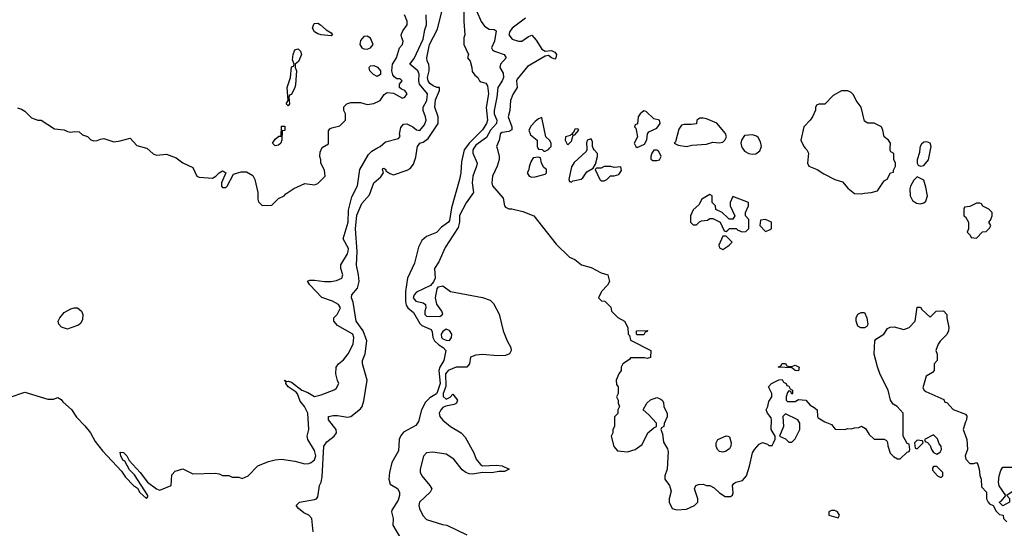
# Model space of a CAD drawing. Header units: inches. Extents: x 2380249 to 2585472, y 382747 to 546448.
# Tile 288 of 626: x 2535699 to 2541680, y 417690 to 420781. Entities that reach past the tile are written whole.
import ezdxf

# ---------------------------------------------------------------- set-up
doc = ezdxf.new("R2010")
doc.units = ezdxf.units.IN
doc.header["$MEASUREMENT"] = 0
for name, color, linetype in [('C5431', 7, 'Continuous'), ('C5432', 7, 'Continuous'), ('C5441', 7, 'Continuous'), ('C5442', 7, 'Continuous')]:
    doc.layers.add(name, color=color, linetype=linetype)

msp = doc.modelspace()

# ---------------------------------------------------------------- linework, layer by layer
at = {"layer": 'C5431', "color": 4}
for points, elevation in [([(2535635.5, 418484.5), (2535730, 418518), (2535870, 418476), (2535904, 418476), (2535930, 418484.7), (2535950, 418474), (2535959.9, 418459.9), (2536012.7, 418412.7), (2536044.9, 418364.9), (2536094, 418314), (2536128, 418270), (2536157.5, 418217.5), (2536202, 418162), (2536317.5, 418037.5), (2536341.6, 418001.6), (2536390, 417950.8), (2536414.4, 417934.4), (2536428.3, 417908.3), (2536470, 417872), (2536478, 417882), (2536477.2, 417890), (2536396.2, 418016.2), (2536365.4, 418045.4), (2536337.5, 418097.5), (2536325.4, 418105.4), (2536314, 418130), (2536310, 418154), (2536330, 418151.3), (2536350, 418131.3), (2536363.5, 418103.5), (2536431, 418030), (2536476, 417970), (2536530, 417931.3), (2536550, 417922), (2536618, 417950), (2536623.7, 418016.3), (2536642.7, 418037.3), (2536690, 418052), (2536750, 418021), (2536885.4, 418025.4), (2536910, 418022), (2536930, 418012), (2536970, 418012), (2536990, 418002), (2537030, 418002), (2537050, 417994), (2537086, 418010), (2537146, 418070), (2537210, 418096), (2537250, 418106), (2537290, 418111), (2537370, 418098.8), (2537430, 418082), (2537454.8, 418085.2), (2537470, 418090.7), (2537490, 418106), (2537496.9, 418130), (2537490, 418164), (2537449.5, 418229.5), (2537445.2, 418250), (2537455.3, 418290), (2537449.2, 418390), (2537429.5, 418430), (2537403.5, 418463.5), (2537387.2, 418507.2), (2537378, 418518), (2537329.3, 418550), (2537315.3, 418570), (2537318, 418578), (2537308, 418590), (2537322, 418582), (2537330, 418584.7), (2537350, 418578.8), (2537412, 418530), (2537450, 418514.8), (2537490, 418491.3), (2537530, 418501), (2537610, 418532), (2537620.4, 418539.6), (2537638, 418570), (2537628.9, 418588.9), (2537619, 418630), (2537622, 418670), (2537635.3, 418690), (2537666.3, 418713.7), (2537694, 418750), (2537724, 418810), (2537729, 418850), (2537722, 418870), (2537630, 418922), (2537608, 418950), (2537608, 418970), (2537628, 418990), (2537648, 419030), (2537635.3, 419050), (2537598, 419070), (2537534, 419094), (2537462, 419170), (2537448, 419192), (2537462, 419198), (2537490, 419198.8), (2537550, 419190.6), (2537590, 419190.6), (2537623.2, 419196.8), (2537655.3, 419210), (2537662, 419230), (2537648.7, 419270), (2537648.7, 419291.3), (2537690, 419358), (2537694, 419374), (2537695.6, 419390), (2537664, 419450), (2537694, 419550), (2537696.6, 419623.4), (2537716.1, 419703.9), (2537750, 419772), (2537764, 419870), (2537817.5, 419962.5), (2537837, 419983), (2537869.1, 420000)], 28), ([(2536471.2, 420000), (2536510, 419966.8), (2536530, 419958.8), (2536590, 419964.7), (2536650, 419941), (2536690, 419911), (2536750, 419882), (2536774, 419830), (2536790, 419824.7), (2536870, 419818.8), (2536890, 419831), (2536910, 419851.3), (2536930, 419862), (2536939.6, 419859.6), (2536952, 419850), (2536924.7, 419790), (2536924.7, 419770), (2536930, 419762), (2536950, 419761), (2536959, 419770), (2536997.2, 419842.8), (2537043.6, 419856.4), (2537076.1, 419856.1), (2537114.2, 419834.2), (2537127.7, 419810), (2537144.7, 419730), (2537144.7, 419690), (2537150, 419674), (2537172.7, 419652.7), (2537230, 419654), (2537270, 419694), (2537306, 419710), (2537316.4, 419723.6), (2537364.7, 419755.3), (2537430, 419784.7), (2537490, 419778), (2537510, 419784.7), (2537555.3, 419830), (2537550, 419866), (2537528.9, 419908.9), (2537528.7, 419930), (2537522, 419950), (2537523.1, 419976.9), (2537534.6, 420000)], 32), ([(2537482, 417670), (2537474, 417750), (2537455.3, 417770), (2537424.7, 417784.7), (2537393.2, 417810), (2537379, 417830), (2537398, 417850), (2537490, 417864.9), (2537502, 417870), (2537510, 417882), (2537519, 417950), (2537530, 417971.3), (2537535.8, 418004.2), (2537545.4, 418190), (2537563.5, 418216.5), (2537609.4, 418250), (2537622.7, 418270), (2537621.2, 418290), (2537575.1, 418350), (2537575.3, 418370), (2537603, 418377), (2537630, 418376.5), (2537690, 418364.9), (2537710, 418370.8), (2537770, 418417.3), (2537779.5, 418430), (2537790, 418464.7), (2537809.5, 418590), (2537780.5, 418690), (2537782, 418710), (2537798.2, 418750), (2537806.6, 418830), (2537785.6, 418890), (2537742.2, 418950), (2537725.4, 419065.4), (2537715.1, 419090), (2537716, 419110), (2537751.1, 419148.9), (2537760.4, 419190), (2537757.7, 419230), (2537744.4, 419290), (2537748.5, 419371.5), (2537738, 419510), (2537746.5, 419593.5), (2537776.6, 419663.4), (2537823.3, 419716.7), (2537849.6, 419790.4), (2537892.9, 419827.1), (2537908.7, 419850), (2537902, 419870), (2537904, 419876), (2537910, 419878), (2537922, 419870), (2537923.6, 419863.6), (2537946.4, 419846.4), (2537970, 419838.8), (2538053, 419867), (2538070, 419877.3), (2538090, 419902.8), (2538106, 419946), (2538113.7, 420000)], 24), ([(2538406.6, 420000), (2538399.6, 419990), (2538381.7, 419918.3), (2538377.6, 419850), (2538370.5, 419810.5), (2538322.4, 419637.6), (2538310, 419561.2), (2538303, 419550), (2538260.2, 419519.8), (2538230, 419488.2), (2538170, 419464.5), (2538141.4, 419438.6), (2538122.1, 419397.9), (2538098, 419302), (2538054.9, 419210), (2538042.2, 419130), (2538041.8, 419070), (2538046, 419046), (2538057, 419030), (2538090, 419001.3), (2538130, 418935.3), (2538142.3, 418922.3), (2538198.3, 418898.3), (2538205.1, 418885.1), (2538209.1, 418850), (2538218.5, 418830), (2538245, 418805), (2538270.5, 418790), (2538286.7, 418770), (2538275.6, 418710), (2538251, 418669), (2538244.7, 418650), (2538252.5, 418570), (2538237.4, 418522.6), (2538230, 418508.3), (2538190, 418483.9), (2538163.9, 418456.1), (2538139.6, 418410), (2538120.4, 418339.6), (2538104.4, 418315.6), (2538030, 418274.7), (2538012, 418250), (2538004, 418230), (2537999.4, 418160.6), (2537960.3, 418090), (2537945.3, 418030), (2537941.7, 417990), (2537950, 417958.8), (2537993, 417933), (2538006.8, 417910), (2538006.8, 417890), (2537997.5, 417862.5), (2537959.6, 417800.4), (2537958, 417790), (2537966.8, 417750), (2537966, 417710), (2538011.3, 417630)], 24), ([(2538457.3, 420000), (2538450.4, 419990), (2538450.4, 419970), (2538477.3, 419910), (2538474, 419890), (2538450.5, 419830), (2538447.7, 419790), (2538454.8, 419730), (2538410, 419669), (2538371, 419591), (2538371.3, 419550), (2538362, 419518), (2538283.6, 419396.4), (2538244.7, 419310), (2538218, 419270), (2538222, 419210), (2538212.7, 419187.3), (2538194.8, 419165.2), (2538110, 419126), (2538094, 419110), (2538088.8, 419090), (2538106, 419070), (2538150, 419061), (2538164.7, 419050), (2538166, 419030), (2538158.8, 419010), (2538160.7, 418990), (2538170, 418978.8), (2538250, 418977.3), (2538268.9, 418991.1), (2538263.7, 419010), (2538233.4, 419053.4), (2538225.2, 419090), (2538234, 419146), (2538242, 419158), (2538270, 419164.7), (2538316, 419130), (2538510, 419094), (2538556.1, 419076.1), (2538576.1, 419056.1), (2538612.3, 418992.3), (2538635.8, 418890), (2538659.3, 418830), (2538681.6, 418790), (2538683.8, 418770), (2538674, 418750), (2538650, 418740.7), (2538601.7, 418738.3), (2538510, 418747), (2538470, 418742.7), (2538438, 418730), (2538432, 418690), (2538414, 418670), (2538349.2, 418669.2), (2538302, 418650), (2538286.3, 418630), (2538287.1, 418552.9), (2538270.6, 418510), (2538270.7, 418490.7), (2538290, 418474.8), (2538313.2, 418486.8), (2538330, 418504.7), (2538358, 418470), (2538356.9, 418463.1), (2538352, 418450), (2538338, 418442), (2538286.8, 418433.2), (2538270, 418424), (2538256, 418410), (2538246.8, 418390), (2538251, 418370), (2538270, 418346.8), (2538316, 418310), (2538381, 418270), (2538405.2, 418245.2), (2538458, 418150), (2538471.3, 418110), (2538498, 418078), (2538510.9, 418070.9), (2538594.9, 418074.9), (2538630, 418070.8), (2538671.3, 418050), (2538644.7, 418035.3), (2538610, 418035.3), (2538566.8, 418026.8), (2538510, 418029), (2538450, 418019), (2538430, 418022), (2538409.1, 418029.1), (2538385.6, 418045.6), (2538336, 418110), (2538290, 418140.9), (2538207.5, 418152.5), (2538170.9, 418149.1), (2538150.9, 418129.1), (2538131, 418050), (2538131.1, 418031.1), (2538141, 418010), (2538190.9, 417950.9), (2538202, 417930), (2538192, 417910), (2538126.8, 417850), (2538122.8, 417830), (2538126.8, 417810), (2538147.5, 417767.5), (2538170, 417744.7), (2538267.3, 417712.7), (2538294, 417710), (2538414, 417650)], 28), ([(2538598.5, 420000), (2538611, 419950), (2538610.8, 419930.8), (2538599.3, 419890), (2538570.6, 419830), (2538567.3, 419790), (2538570.6, 419770.6), (2538635.9, 419695.9), (2538644.7, 419650), (2538650, 419642), (2538671, 419631), (2538689, 419631), (2538755.9, 419615.9), (2538821, 419590), (2538956.7, 419416.7), (2539038, 419338), (2539070, 419324.7), (2539110.8, 419290.8), (2539170, 419276), (2539230, 419242), (2539272, 419230), (2539282, 419190), (2539270, 419168), (2539232, 419130), (2539214, 419090), (2539232.7, 419072.7), (2539254, 419070), (2539290, 419034), (2539294, 419010), (2539331.6, 418971.6), (2539372, 418950), (2539392, 418910), (2539394, 418870), (2539402, 418862), (2539410, 418834), (2539532, 418770), (2539530, 418728.7), (2539510, 418722), (2539494, 418726), (2539410, 418726), (2539403.6, 418716.4), (2539362, 418690), (2539352, 418670), (2539352, 418650), (2539338, 418630), (2539322, 418590), (2539323.6, 418563.6), (2539334, 418550), (2539334, 418510), (2539324.7, 418490), (2539334, 418470), (2539334, 418450), (2539342, 418430), (2539332, 418410), (2539331.6, 418388.4), (2539312.7, 418367.3), (2539310.9, 418309.1), (2539302, 418290), (2539302, 418270), (2539292, 418250), (2539307.1, 418187.1), (2539330, 418162), (2539390, 418156), (2539438, 418170), (2539480.2, 418199.8), (2539515.3, 418270), (2539550, 418302), (2539566, 418310), (2539566, 418330), (2539520.4, 418380.4), (2539486, 418410), (2539508, 418450), (2539530, 418471.3), (2539570, 418484.7), (2539590, 418478), (2539602, 418470), (2539610, 418454), (2539612, 418430), (2539631.6, 418388.4), (2539631.6, 418368.4), (2539612.7, 418327.3), (2539611.6, 418308.4), (2539598, 418302), (2539594, 418290), (2539603.6, 418263.6), (2539610, 418214), (2539634.4, 418174.4), (2539638, 418158), (2539631, 418050), (2539618, 418010), (2539618, 417990), (2539646, 417950), (2539655.3, 417915.3), (2539644.7, 417870), (2539644.7, 417850), (2539662, 417810), (2539690, 417802), (2539750, 417806), (2539798, 417830), (2539818, 417850), (2539818, 417870), (2539798, 417930), (2539806, 417950), (2539823.1, 417956.9), (2539850, 417958), (2539870, 417951.3), (2539890, 417951.3), (2539916.8, 417936.8), (2539950, 417906), (2539983.5, 417883.5), (2540000, 417883.5)], 32), ([(2538847, 420000), (2538850, 419994), (2538871.6, 419991.6), (2538882, 419982), (2538890, 419982), (2538910, 419992), (2538918, 420000)], 36), ([(2539143.7, 420000), (2539144.7, 419990), (2539139.8, 419980.2), (2539066, 419914), (2539050, 419886), (2539034, 419810), (2539038, 419798), (2539050, 419794), (2539058, 419802), (2539070, 419804.7), (2539110, 419812), (2539120.4, 419819.6), (2539143.1, 419856.9), (2539182, 419878), (2539196.4, 419903.6), (2539208.7, 419950), (2539208.4, 419968.4), (2539188, 419990), (2539183, 420000)], 36), ([(2540000, 419576.6), (2539966, 419610), (2539927.3, 419627.3), (2539926, 419650), (2539906, 419670), (2539906, 419710), (2539890, 419718), (2539842, 419690), (2539823.6, 419656.4), (2539790, 419626), (2539774, 419590), (2539774, 419550), (2539790, 419534), (2539810, 419534), (2539827.3, 419552.7), (2539840.4, 419559.6), (2539876.4, 419563.6), (2539890, 419574), (2539910, 419574), (2539954, 419550), (2539978, 419498), (2539990, 419494), (2540000, 419503)], 36), ([(2540000, 419456), (2539990, 419466), (2539970, 419466), (2539946, 419410), (2539950, 419394), (2539970, 419384.7), (2540000, 419404.7)], 36), ([(2540000, 418166.4), (2539990, 418159.5), (2539970, 418152.3), (2539950, 418157.2), (2539937.2, 418170), (2539929.2, 418190), (2539929.2, 418210), (2539939, 418230), (2539990, 418253.4), (2540000, 418249.7)], 32)]:
    msp.add_lwpolyline(points, dxfattribs=dict(at, elevation=elevation))
for points, elevation in [([(2539570, 419988), (2539550, 419988), (2539538, 419970), (2539532, 419950), (2539532.7, 419932.7), (2539545.4, 419925.4), (2539570, 419924.7), (2539586, 419930), (2539595.3, 419950), (2539580.4, 419980.4)], 36), ([(2538850, 419946), (2538818, 419942), (2538803.6, 419916.4), (2538792.7, 419887.3), (2538791.6, 419868.4), (2538782, 419850), (2538794, 419830), (2538810, 419824.7), (2538830, 419826), (2538890, 419842), (2538898, 419850), (2538898, 419870), (2538883.1, 419883.1), (2538868.4, 419908.4), (2538862, 419942)], 36), ([(2539290, 419888), (2539250, 419888), (2539230, 419878), (2539202, 419878), (2539194, 419870), (2539222, 419810), (2539230, 419802), (2539250, 419802), (2539266, 419810), (2539288.4, 419831.6), (2539310, 419832), (2539339, 419841), (2539354.6, 419865.4), (2539350, 419886), (2539310, 419882)], 36), ([(2535990, 418901.2), (2535952.3, 418912.3), (2535937.2, 418930), (2535932.7, 418950), (2535942.7, 418970), (2535970, 419002), (2536010, 419024), (2536029.4, 419030.6), (2536050, 419030.7), (2536074.8, 419010), (2536082.8, 418990), (2536081, 418959), (2536070, 418938), (2536055.3, 418924.7), (2536010, 418909)], 28), ([(2538290, 418899.6), (2538270, 418886.6), (2538258.4, 418870), (2538260.4, 418850), (2538270, 418841.3), (2538290, 418833.7), (2538310, 418832.4), (2538322.6, 418850), (2538323.1, 418870), (2538310, 418893.3)], 28), ([(2539450, 418866), (2539446, 418870), (2539446, 418890), (2539512.7, 418892.7), (2539510, 418886), (2539498, 418882), (2539490, 418866)], 32)]:
    msp.add_lwpolyline(points, close=True, dxfattribs=dict(at, elevation=elevation))
at = {"layer": 'C5432', "color": 4}
for points, elevation in [([(2538113.7, 420000), (2538115.1, 420010), (2538129.3, 420030), (2538150, 420037.6), (2538180.6, 420059.4), (2538241.3, 420150), (2538240.5, 420190), (2538219.6, 420250), (2538225.2, 420294.8), (2538249, 420350), (2538248, 420368), (2538232, 420368), (2538210, 420379.5), (2538190, 420392.7), (2538179.6, 420410), (2538176.2, 420430), (2538187, 420470), (2538187, 420490), (2538183.7, 420510), (2538173.2, 420530), (2538172.3, 420550), (2538188.3, 420630), (2538236.6, 420723.4), (2538262.7, 420830)], 24), ([(2538396.3, 420850), (2538396, 420770), (2538402.8, 420690), (2538397.3, 420670), (2538397.3, 420630), (2538424.7, 420570), (2538418, 420550), (2538436, 420530), (2538446, 420490), (2538446.8, 420466.8), (2538463.5, 420443.5), (2538482, 420430), (2538492, 420410), (2538502.8, 420402.8), (2538530, 420396), (2538539.9, 420379.9), (2538546, 420330), (2538532.9, 420247.1), (2538541.3, 420170), (2538534.9, 420150), (2538510, 420112), (2538428.6, 420031.4), (2538406.6, 420000)], 24), ([(2538476, 420830), (2538502.4, 420770), (2538522.4, 420742.4), (2538550, 420724.4), (2538580.7, 420720.7), (2538593, 420713), (2538582, 420650), (2538564, 420610), (2538570, 420598), (2538582, 420590), (2538641, 420570), (2538654.8, 420550), (2538618.8, 420510), (2538616, 420490), (2538636.4, 420456.4), (2538637.1, 420430), (2538630.5, 420410), (2538604.2, 420370), (2538598, 420310), (2538580.3, 420230), (2538581.5, 420210), (2538596.5, 420170), (2538594.9, 420150), (2538559.6, 420110), (2538534.3, 420065.7), (2538470, 420018.3), (2538457.3, 420000)], 28), ([(2537534.6, 420000), (2537536.4, 420003.6), (2537574, 420026), (2537575.3, 420104.7), (2537583.1, 420116.9), (2537595.3, 420124.7), (2537643.1, 420136.9), (2537678, 420170), (2537678, 420210), (2537668.7, 420230), (2537668, 420252), (2537686, 420270), (2537710, 420278), (2537770, 420278), (2537810, 420266), (2537850, 420271), (2537889.1, 420290.9), (2537913.6, 420326.4), (2537930, 420338), (2537970, 420334), (2538024.7, 420304.7), (2538038, 420310), (2538053.2, 420330), (2538038, 420350), (2538018, 420358), (2538006, 420370), (2538006, 420390), (2538022, 420410), (2538010, 420422), (2537990, 420422), (2537973.6, 420433.6), (2537965.4, 420445.4), (2537959.7, 420470), (2537963.6, 420510), (2537987.3, 420550), (2538006.6, 420610), (2538024, 420630), (2538029, 420650), (2538019.3, 420670), (2538016.2, 420690), (2538026.5, 420713.5), (2538052.7, 420750), (2538051.7, 420771.7), (2538035.3, 420810)], 32), ([(2537869.1, 420000), (2537888, 420010), (2537920.2, 420039.8), (2538000.4, 420059.6), (2538009, 420071), (2538006, 420086), (2538014.2, 420125.8), (2538030, 420146.8), (2538050, 420147.7), (2538086.8, 420130), (2538110, 420110.8), (2538130, 420107.3), (2538157.2, 420142.8), (2538167.3, 420170), (2538164.7, 420190), (2538149.7, 420230), (2538149.7, 420250), (2538172.4, 420290), (2538175.1, 420330), (2538127.8, 420390), (2538122.6, 420410), (2538124.4, 420450), (2538118, 420470), (2538068.7, 420510), (2538095.3, 420544.7), (2538150, 420662.8), (2538159.7, 420720.3), (2538169.6, 420750), (2538167, 420810)], 28), ([(2538772, 420790), (2538690, 420729.2), (2538676.3, 420710), (2538670.8, 420690), (2538690, 420662.8), (2538729, 420651), (2538750, 420651), (2538790, 420678), (2538810, 420686), (2538837, 420657), (2538870, 420602), (2538890, 420590.7), (2538930, 420594.8), (2538950, 420584.7), (2538958.8, 420570), (2538956, 420550), (2538950, 420542), (2538928.7, 420550), (2538910, 420564), (2538890, 420559), (2538783.8, 420496.2), (2538721.1, 420418.9), (2538717.3, 420410), (2538720.7, 420370), (2538693.5, 420326.5), (2538680.4, 420290), (2538675.5, 420230), (2538666, 420190), (2538688.4, 420130), (2538687.9, 420112.1), (2538670, 420101.6), (2538630, 420096.3), (2538619.1, 420090), (2538616.7, 420083.3), (2538610.5, 420049.5), (2538596, 420010), (2538598.5, 420000)], 32), ([(2535684.7, 420244.7), (2535710, 420238), (2535730, 420224.7), (2535770, 420184.7), (2535810, 420171.3), (2535830, 420171.3), (2535910, 420118), (2535970, 420111), (2535990, 420101), (2536010, 420098), (2536030, 420102), (2536059.6, 420099.6), (2536081, 420081), (2536110, 420071), (2536130, 420051.3), (2536150, 420044.7), (2536170, 420046), (2536190, 420056), (2536210, 420058.8), (2536270, 420038.8), (2536310, 420044), (2536370, 420062), (2536410, 420016), (2536470, 420001), (2536471.2, 420000)], 32), ([(2538918, 420000), (2538928, 420010), (2538928, 420030), (2538918, 420050), (2538895.3, 420070), (2538870, 420186), (2538850, 420178), (2538830, 420162), (2538804.9, 420135.1), (2538791, 420110), (2538801.4, 420081.4), (2538842, 420050), (2538842, 420010), (2538847, 420000)], 36), ([(2539183, 420000), (2539178, 420010), (2539178, 420038), (2539170, 420058), (2539146.8, 420050), (2539141, 420030), (2539143.7, 420000)], 36)]:
    msp.add_lwpolyline(points, dxfattribs=dict(at, elevation=elevation))
for points, elevation in [([(2537590, 420682), (2537530, 420689.3), (2537510, 420694.5), (2537490, 420706.6), (2537478, 420730), (2537485.8, 420754.2), (2537490, 420758.8), (2537510, 420759.3), (2537526.8, 420750), (2537559.6, 420719.6), (2537590, 420702), (2537598, 420690)], 32), ([(2537810, 420681.2), (2537790, 420679.3), (2537770, 420654), (2537765.7, 420630), (2537777.3, 420610), (2537790, 420603.1), (2537810, 420602.4), (2537829, 420610), (2537845.2, 420630), (2537829.5, 420669.5)], 36), ([(2537330, 420258), (2537318, 420270), (2537328.7, 420290), (2537323.7, 420370), (2537344, 420430), (2537350, 420494), (2537362, 420498), (2537366, 420510), (2537356.4, 420536.4), (2537359.3, 420570), (2537370, 420598), (2537390, 420604.7), (2537404.7, 420590), (2537410.6, 420570), (2537393.2, 420526.8), (2537372, 420510), (2537372, 420490), (2537381, 420470), (2537373.7, 420386.3), (2537370.6, 420369.4), (2537350, 420326), (2537338, 420322), (2537334, 420310), (2537338, 420270)], 32), ([(2537870, 420435.1), (2537847.6, 420447.6), (2537825.2, 420470), (2537821.2, 420490), (2537824.5, 420495.5), (2537830, 420501), (2537850, 420503), (2537872.8, 420492.8), (2537890.3, 420470.3), (2537890, 420449)], 32), ([(2539490, 420226.6), (2539467.7, 420210), (2539455.5, 420190), (2539451.6, 420148.4), (2539438, 420142), (2539434, 420130), (2539442, 420122), (2539451, 420069), (2539432, 420030), (2539442, 420010), (2539450, 420004.7), (2539494.6, 420025.4), (2539509, 420051), (2539513.2, 420086.8), (2539520.2, 420099.8), (2539570, 420121), (2539588.7, 420150), (2539586, 420170), (2539550, 420179.3), (2539503.7, 420223.7)], 36), ([(2539850, 420182), (2539830, 420182), (2539812, 420170), (2539810, 420148.7), (2539776.8, 420143.2), (2539734.8, 420145.2), (2539719.6, 420140.4), (2539703.5, 420116.5), (2539682, 420038), (2539674, 420030), (2539699.6, 420019.6), (2539750, 420011), (2539782, 420018), (2539870, 420024), (2539910, 420036.3), (2539950, 420033.4), (2539970, 420037.3), (2539982.7, 420050), (2539992.7, 420070), (2539987, 420090), (2539932.7, 420152.7), (2539870, 420179)], 36), ([(2537250, 420015.3), (2537235.3, 420030), (2537250, 420056), (2537272.7, 420072.7), (2537287.3, 420072.7), (2537290, 420134), (2537310, 420134), (2537310, 420108), (2537294, 420106), (2537291.1, 420051.1), (2537284.7, 420030), (2537270, 420019)], 32), ([(2539090, 420118), (2539070, 420115.3), (2539063.6, 420096.4), (2539054, 420090), (2539058, 420082), (2539050, 420086), (2539042, 420078), (2539014, 420070), (2539012, 420050), (2539024.7, 420024.7), (2539030, 420022), (2539050, 420042), (2539060.4, 420079.6), (2539070, 420082), (2539095.3, 420110)], 36)]:
    msp.add_lwpolyline(points, close=True, dxfattribs=dict(at, elevation=elevation))
at = {"layer": 'C5441', "color": 4}
for points, elevation in [([(2540088.4, 420000), (2540101.7, 419981.7), (2540127.6, 419967.6), (2540150, 419963.5), (2540170, 419966.7), (2540195.2, 419984.8), (2540200.5, 420000)], 36), ([(2540471, 420000), (2540481, 419990), (2540490.8, 419970), (2540484.7, 419910), (2540491.3, 419891.3), (2540542, 419870), (2540583.5, 419843.5), (2540650, 419811), (2540696.3, 419796.3), (2540730, 419758), (2540770, 419724.7), (2540810, 419722.8), (2540830, 419727.3), (2540870, 419731), (2540910, 419742), (2540950, 419802), (2540968.4, 419811.6), (2540988, 419850), (2541006, 419854), (2541006, 419866), (2541018, 419890), (2541018, 419910), (2541008.9, 419931.1), (2541008, 419968), (2540990, 419978), (2540985.6, 419985.6), (2540986.7, 420000)], 36), ([(2541167.5, 420000), (2541165.2, 419974.8), (2541150.8, 419930), (2541151, 419910), (2541156.9, 419896.9), (2541170, 419891), (2541190, 419894.8), (2541219.5, 419930), (2541232.8, 420000)], 36), ([(2540000, 419503), (2540010, 419512), (2540050, 419512), (2540062, 419502), (2540087.3, 419492.7), (2540110, 419494), (2540127.3, 419512.7), (2540127.3, 419567.3), (2540108, 419590), (2540108, 419610), (2540126, 419650), (2540126, 419670), (2540030, 419706), (2540014, 419670), (2540014, 419650), (2540042, 419590), (2540031.6, 419568.4), (2540008.4, 419568.4), (2540000, 419576.6)], 36), ([(2540000, 419404.7), (2540008, 419410), (2540026, 419430), (2540000, 419456)], 36), ([(2540000, 417883.5), (2540016.5, 417883.5), (2540028.9, 417891.1), (2540033.6, 417906.4), (2540028.7, 417950), (2540036.4, 417963.6), (2540048.9, 417971.1), (2540090, 417981), (2540113.2, 418010), (2540132, 418068), (2540149.4, 418150), (2540162.7, 418170), (2540190, 418201), (2540210, 418211.3), (2540242, 418202), (2540250, 418194), (2540270, 418194), (2540278, 418210), (2540287.3, 418232.7), (2540288, 418250), (2540264, 418290), (2540266, 418350), (2540262.7, 418362.7), (2540242, 418390), (2540234, 418410), (2540244, 418430), (2540250, 418462), (2540268, 418490), (2540268, 418510), (2540248, 418550), (2540266, 418570), (2540310, 418592), (2540330, 418594), (2540338, 418578), (2540354, 418570), (2540358, 418558), (2540370, 418554), (2540378, 418538), (2540394, 418530), (2540394, 418510), (2540390, 418506), (2540382, 418522), (2540370, 418526), (2540363.6, 418516.4), (2540354, 418490), (2540354, 418470), (2540362, 418462), (2540410, 418462), (2540430, 418474), (2540474, 418470), (2540499.6, 418439.6), (2540525.4, 418425.4), (2540542, 418410), (2540544.7, 418370), (2540550, 418362), (2540590, 418338), (2540630, 418322), (2540652, 418292), (2540710, 418291.3), (2540730, 418298), (2540750, 418294), (2540770, 418302), (2540796.4, 418303.6), (2540811.6, 418311.6), (2540836.9, 418296.9), (2540859.6, 418259.6), (2540890, 418232), (2540950, 418232), (2540963.6, 418223.6), (2540971.1, 418211.1), (2540971.6, 418191.6), (2540986.4, 418146.4), (2541006.4, 418126.4), (2541030, 418112), (2541047.3, 418112.7), (2541090, 418154), (2541102, 418158), (2541106, 418170), (2541102, 418202), (2541090, 418206), (2541066, 418250), (2541066, 418390), (2541028, 418430), (2541005.2, 418445.2), (2540989.1, 418469.1), (2540974, 418530), (2540925.6, 418625.6), (2540908.9, 418671.1), (2540889.3, 418749.3), (2540893.2, 418830), (2540900.1, 418839.9), (2540948.7, 418870), (2540970, 418904.7), (2540986.3, 418913.7), (2541010, 418914), (2541070, 418898.8), (2541102, 418910), (2541138, 418950), (2541150, 419034), (2541170, 419034), (2541179.6, 419019.6), (2541230, 418974), (2541266, 419010), (2541310, 419012), (2541330.7, 418990.7), (2541330.9, 418969.1), (2541342.8, 418910), (2541341, 418890), (2541330, 418868), (2541290, 418828), (2541278, 418810), (2541264.7, 418770), (2541271.6, 418748.4), (2541272, 418710), (2541254, 418690), (2541254, 418650), (2541243.6, 418636.4), (2541206, 418614), (2541184.7, 418544.7), (2541192, 418530), (2541202, 418522), (2541312.7, 418472.7), (2541318, 418458), (2541330, 418454), (2541370, 418412), (2541444.7, 418384.7), (2541451.1, 418371.1), (2541451, 418350), (2541443, 418337), (2541430.7, 418290), (2541452.7, 418230), (2541455.5, 418170), (2541441.3, 418130), (2541445.7, 418110), (2541470, 418084.4), (2541495.1, 418084.9), (2541510, 418091), (2541518, 418078), (2541527.3, 418050), (2541530.6, 418010.6), (2541538.8, 417990), (2541542, 417942), (2541571.3, 417910), (2541570.8, 417870), (2541580.7, 417850), (2541590, 417838.8), (2541612, 417830), (2541630, 417794), (2541650, 417774), (2541672, 417770), (2541674, 417750), (2541694, 417730)], 32), ([(2540000, 418249.7), (2540010, 418246), (2540020.4, 418210), (2540018.4, 418190), (2540010, 418173.2), (2540000, 418166.4)], 32)]:
    msp.add_lwpolyline(points, dxfattribs=dict(at, elevation=elevation))
for points, elevation in [([(2541150, 419826), (2541130, 419806), (2541110.7, 419769.3), (2541106.8, 419753.2), (2541107.3, 419710), (2541122.6, 419682.6), (2541147, 419667), (2541170, 419663), (2541190, 419667.3), (2541202.5, 419677.5), (2541214, 419710), (2541204, 419764), (2541190, 419806)], 36), ([(2541530, 419666), (2541510, 419666), (2541470, 419646), (2541438, 419642), (2541434, 419630), (2541434, 419590), (2541443.6, 419583.6), (2541462, 419550), (2541462, 419510), (2541454, 419490), (2541472.7, 419472.7), (2541478, 419458), (2541510, 419454), (2541547.3, 419492.7), (2541570, 419494), (2541590, 419514), (2541598, 419530), (2541586, 419550), (2541596.4, 419563.6), (2541606, 419590), (2541606, 419610), (2541586, 419630), (2541548.4, 419648.4), (2541542, 419662)], 36), ([(2540230, 419566), (2540198, 419562), (2540194, 419530), (2540230, 419494), (2540250, 419502), (2540266, 419510), (2540266, 419550)], 36), ([(2540830, 418908.7), (2540808.9, 418908.9), (2540790, 418918), (2540779, 418950), (2540779, 418970), (2540790, 418992), (2540810, 419002), (2540830, 419002), (2540844.7, 418970), (2540851.1, 418928.9), (2540843.6, 418916.4)], 32), ([(2540370, 418674), (2540390, 418674), (2540410, 418682), (2540434, 418670), (2540430, 418648), (2540408.7, 418648.7), (2540390, 418666), (2540306, 418670), (2540322, 418678), (2540330, 418692), (2540350, 418692), (2540358, 418678)], 32), ([(2540350, 418386), (2540334, 418370), (2540338, 418310), (2540314, 418250), (2540350, 418234), (2540370, 418214), (2540390, 418214), (2540410, 418234), (2540438, 418290), (2540438, 418330), (2540426, 418350)], 32), ([(2541250, 418258), (2541194, 418230), (2541198, 418218), (2541212.7, 418212.7), (2541230, 418194), (2541238, 418170), (2541250, 418152), (2541270, 418142), (2541290, 418154), (2541298, 418170), (2541295.3, 418190), (2541284, 418204), (2541273.6, 418233.6)], 32), ([(2541150, 418226), (2541134, 418210), (2541138, 418178), (2541150, 418174), (2541186, 418210), (2541182, 418222)], 32), ([(2541270, 418066), (2541250, 418066), (2541243.6, 418056.4), (2541243.6, 418043.6), (2541274, 418010), (2541290, 418002), (2541298, 418002), (2541306, 418010), (2541306, 418030)], 32), ([(2541670, 417828), (2541648.7, 417850), (2541662, 417858), (2541688, 417890), (2541649.3, 417949.3), (2541644, 417970), (2541648.7, 418010), (2541658, 418042), (2541670, 418062), (2541730, 418062), (2541754, 418074), (2541766, 418074), (2541770, 418094), (2541774, 418050), (2541761, 418039), (2541758, 418010), (2541770, 417982), (2541794, 417970), (2541776, 417944), (2541694, 417890), (2541711.6, 417871.6), (2541711.3, 417850)], 32), ([(2540650, 417798), (2540630, 417798), (2540614, 417790), (2540614, 417770), (2540670, 417754), (2540678, 417770), (2540666, 417790)], 32)]:
    msp.add_lwpolyline(points, close=True, dxfattribs=dict(at, elevation=elevation))
at = {"layer": 'C5442', "color": 4, "elevation": 36}
for points in [[(2540986.7, 420000), (2540989, 420030), (2540975.3, 420050), (2540949.4, 420070), (2540942.7, 420110), (2540934, 420130), (2540890, 420153.2), (2540850, 420152.7), (2540830, 420164), (2540809.2, 420250), (2540779.3, 420290), (2540764.1, 420324.1), (2540750, 420339), (2540730, 420349.2), (2540690, 420349), (2540639.8, 420320.2), (2540590, 420268.7), (2540552.7, 420267.3), (2540538, 420262), (2540532, 420248), (2540532, 420232), (2540514.8, 420190), (2540501, 420170), (2540461, 420130), (2540444.7, 420050), (2540461, 420010), (2540471, 420000)], [(2540200.5, 420000), (2540204, 420010), (2540198, 420038), (2540184.9, 420064.9), (2540173.8, 420073.8), (2540150, 420081.3), (2540102, 420078), (2540082.4, 420050), (2540079.6, 420030), (2540084.8, 420004.8), (2540088.4, 420000)], [(2541232.8, 420000), (2541234.7, 420010), (2541229.4, 420030), (2541210, 420039.7), (2541190, 420036.9), (2541175.8, 420024.2), (2541168.4, 420010), (2541167.5, 420000)]]:
    msp.add_lwpolyline(points, dxfattribs=at)

doc.saveas('drawing.dxf')
